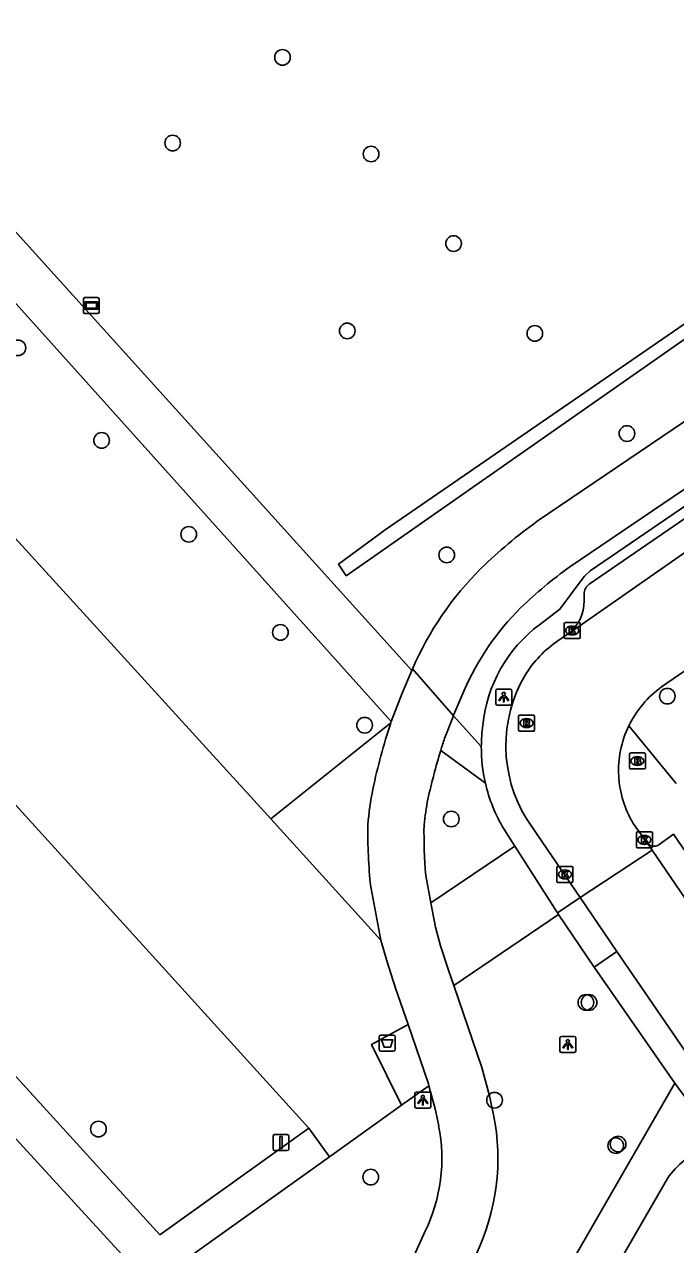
# Model space of a CAD drawing. Extents: x 157466 to 158888, y 383063 to 384677.
# Drawn here: x 158011.8 to 158052.5, y 383835.4 to 383911.7 of the extents above; entities that cross this region are included whole.
import ezdxf

# ---------------------------------------------------------------- set-up
doc = ezdxf.new("R2010")
doc.units = 0
for name, color, linetype in [('IMGEO_Afvalbak', 7, 'Continuous'), ('IMGEO_Boom', 7, 'Continuous'), ('IMGEO_Brandkraan', 7, 'Continuous'), ('IMGEO_Fietspad_gesloten', 7, 'Continuous'), ('IMGEO_Greppel_droge_sloot', 7, 'Continuous'), ('IMGEO_Groenvoorziening', 7, 'Continuous'), ('IMGEO_Haag', 7, 'Continuous'), ('IMGEO_Kolk', 7, 'Continuous'), ('IMGEO_Lichtpunt', 7, 'Continuous'), ('IMGEO_Parkeervlak_halfverhard', 7, 'Continuous'), ('IMGEO_Rijbaan_lokaal_open', 7, 'Continuous'), ('IMGEO_Rioolput', 7, 'Continuous'), ('IMGEO_Verkeersbordpaal', 7, 'Continuous'), ('IMGEO_Verklikker', 7, 'Continuous'), ('IMGEO_Voetpad_halfverhard', 7, 'Continuous'), ('IMGEO_Voetpad_open', 7, 'Continuous')]:
    doc.layers.add(name, color=color, linetype=linetype)

msp = doc.modelspace()

# ---------------------------------------------------------------- linework, layer by layer
at = {"layer": 'IMGEO_Afvalbak'}
for p, q in [((158033.97, 383847.586), (158033.97, 383848.386)), ((158033.97, 383848.386), (158033.97, 383847.586)), ((158034.07, 383848.486), (158034.86, 383848.486)), ((158034.86, 383848.486), (158034.07, 383848.486)), ((158034.96, 383848.386), (158034.96, 383847.586)), ((158034.96, 383847.586), (158034.96, 383848.386)), ((158034.86, 383847.486), (158034.07, 383847.486)), ((158034.07, 383847.486), (158034.86, 383847.486))]:
    msp.add_line(p, q, dxfattribs=at)
msp.add_lwpolyline([(158034.113, 383848.2), (158034.817, 383848.2), (158034.668, 383847.73), (158034.262, 383847.73), (158034.113, 383848.2)], dxfattribs=at)
for centre, start, end in [((158034.07, 383848.386), 90, 180), ((158034.07, 383848.386), 90, 180), ((158034.86, 383848.386), 0, 90), ((158034.86, 383848.386), 360, 90), ((158034.07, 383847.586), 180, 270), ((158034.07, 383847.586), 180, 270), ((158034.86, 383847.586), 270, 0), ((158034.86, 383847.586), 270, 0)]:
    msp.add_arc(centre, 0.1, start, end, dxfattribs=at)
at = {"layer": 'IMGEO_Boom'}
for centre in [(158027.914, 383909.624), (158021.046, 383904.268), (158033.456, 383903.581), (158038.615, 383897.983), (158031.961, 383892.519), (158043.694, 383892.361), (158011.369, 383891.461), (158016.604, 383885.675), (158049.458, 383886.103), (158022.054, 383879.801), (158038.185, 383878.509), (158027.785, 383873.672), (158051.981, 383869.682), (158033.052, 383867.868), (158038.472, 383862.002), (158046.886, 383850.532), (158047.084, 383850.531), (158041.174, 383844.421), (158016.406, 383842.618), (158048.756, 383841.58), (158048.904, 383841.675), (158033.433, 383839.609)]:
    msp.add_circle(centre, 0.489, dxfattribs=at)
at = {"layer": 'IMGEO_Brandkraan'}
for p, q in [((158049.607, 383865.203), (158049.607, 383866.055)), ((158049.682, 383866.129), (158050.534, 383866.129)), ((158050.095, 383865.909), (158050.12, 383865.909)), ((158050.608, 383866.055), (158050.608, 383865.203)), ((158050.534, 383865.129), (158049.682, 383865.129)), ((158050.118, 383865.349), (158050.093, 383865.349))]:
    msp.add_line(p, q, dxfattribs=at)
for points in [[(158049.607, 383865.203), (158049.607, 383866.055)], [(158049.682, 383866.129), (158050.534, 383866.129)], [(158049.955, 383865.829), (158049.955, 383865.429), (158050.168, 383865.429)], [(158050.186, 383865.829), (158049.955, 383865.829)], [(158050.134, 383865.748), (158050.08, 383865.748), (158050.08, 383865.672)], [(158050.08, 383865.672), (158050.133, 383865.672)], [(158050.142, 383865.596), (158050.08, 383865.596), (158050.08, 383865.515)], [(158050.608, 383866.055), (158050.608, 383865.203)], [(158050.534, 383865.129), (158049.682, 383865.129)], [(158050.08, 383865.515), (158050.142, 383865.515)]]:
    msp.add_lwpolyline(points, dxfattribs=at)
for centre, radius, start, end in [((158049.684, 383866.053), 0.0765, 91.55205, 178.44795), ((158049.684, 383866.053), 0.0765, 91.55205, 178.44795), ((158050.135, 383865.71), 0.0379, 267.82845, 90.93552), ((158050.143, 383865.555), 0.0404, 269.87594, 90.50774), ((158050.19, 383865.684), 0.145, 59.4692, 91.53667), ((158050.215, 383865.731), 0.0922, 285.51372, 58.15012), ((158050.22, 383865.539), 0.105, 301.31148, 78.98903), ((158050.532, 383866.053), 0.0765, 1.55205, 88.44795), ((158050.532, 383866.053), 0.0765, 1.55205, 88.44795), ((158049.684, 383865.205), 0.0765, 181.55205, 268.44795), ((158049.684, 383865.205), 0.0765, 181.55205, 268.44795), ((158050.174, 383865.68), 0.251, 268.66757, 293.53466), ((158050.532, 383865.205), 0.0765, 271.55205, 358.44795), ((158050.532, 383865.205), 0.0765, 271.55205, 358.44795)]:
    msp.add_arc(centre, radius, start, end, dxfattribs=at)
for centre, major_axis, ratio, start_param, end_param in [((158050.094, 383865.629), (-0.387, 0.002), 0.722429, 4.712389, 7.853982), ((158050.119, 383865.629), (-0.39, 0.002), 0.717154, 1.570796, 4.712389)]:
    msp.add_ellipse(centre, major_axis=major_axis, ratio=ratio, start_param=start_param, end_param=end_param, dxfattribs=at)
at = {"layer": 'IMGEO_Fietspad_gesloten'}
for points in [[(158045.888, 383877.777), (158060.694, 383887.801), (158072.982, 383896.204), (158086.084, 383905.105), (158098.205, 383913.461), (158107.782, 383920.254), (158110.203, 383922.414), (158112.062, 383924.982)], [(158078.757, 383904.358), (158071.011, 383899.096), (158058.725, 383890.695), (158043.835, 383880.614)], [(158036.003, 383871.295), (158035.39, 383869.862), (158034.711, 383868.102)], [(158036.04, 383871.381), (158036.003, 383871.295)], [(158038.601, 383868.462), (158036.04, 383871.381)], [(158038.601, 383868.462), (158038.632, 383868.542), (158039.258, 383870.004)], [(158034.711, 383868.102), (158034.68, 383868.006)], [(158038.052, 383867.042), (158038.601, 383868.462)], [(158037.196, 383856.757), (158036.877, 383858.474)], [(158033.429, 383857.768), (158034.07, 383854.425)], [(158034.07, 383854.425), (158034.435, 383853.129), (158034.991, 383851.415), (158035.77, 383849.143)], [(158041.113, 383843.504), (158040.866, 383844.685), (158040.388, 383846.467), (158038.631, 383851.59)], [(158035.77, 383849.143), (158037.038, 383845.445), (158037.07, 383845.326)], [(158037.07, 383845.326), (158037.46, 383843.872), (158037.681, 383842.817)], [(158036.837, 383836.222), (158032.565, 383826.808)]]:
    msp.add_lwpolyline(points, dxfattribs=at)
for centre, radius, start, end in [((158062.57, 383854.695), 31.981, 125.8605, 134.05252), ((158062.731, 383854.479), 28.749, 125.86384, 133.87875), ((158054.651, 383863.309), 20.286, 134.89481, 156.55345), ((158054.641, 383863.316), 16.774, 134.8846, 156.50265), ((158075.359, 383854.78), 42.775, 161.989, 167.72386), ((158072.773, 383855.56), 36.57, 161.70157, 162.96114), ((158075.807, 383854.614), 39.749, 162.93876, 167.45303), ((158058.459, 383859.261), 25.321, 169.50138, 174.61168), ((158058.962, 383859.151), 22.333, 169.4255, 173.64395), ((158068.323, 383861.321), 35.074, 179.4808, 185.81428), ((158068.993, 383861.183), 32.231, 179.21698, 184.82062), ((158027.468, 383840.772), 13.916, 334.47922, 11.32085), ((158027.462, 383840.773), 10.421, 334.10503, 11.30931)]:
    msp.add_arc(centre, radius, start, end, dxfattribs=at)
at = {"layer": 'IMGEO_Greppel_droge_sloot'}
msp.add_lwpolyline([(158078.272, 383910.309), (158078.524, 383909.804), (158031.901, 383877.207), (158031.419, 383877.938), (158034.345, 383880.083), (158078.272, 383910.309)], dxfattribs=at)
at = {"layer": 'IMGEO_Groenvoorziening'}
msp.add_lwpolyline([(158037.07, 383845.326), (158035.363, 383844.105)], dxfattribs=at)
at = {"layer": 'IMGEO_Haag'}
msp.add_lwpolyline([(158034.68, 383868.006), (158027.176, 383862.004)], dxfattribs=at)
at = {"layer": 'IMGEO_Kolk'}
for p, q in [((158045.53, 383873.361), (158045.53, 383874.213)), ((158045.605, 383874.287), (158046.457, 383874.287)), ((158046.018, 383874.067), (158046.043, 383874.067)), ((158046.531, 383874.213), (158046.531, 383873.361)), ((158046.457, 383873.287), (158045.605, 383873.287)), ((158046.041, 383873.507), (158046.016, 383873.507)), ((158050.047, 383860.272), (158050.047, 383861.124)), ((158050.122, 383861.198), (158050.974, 383861.198)), ((158050.535, 383860.978), (158050.56, 383860.978)), ((158051.048, 383861.124), (158051.048, 383860.272)), ((158050.974, 383860.198), (158050.122, 383860.198)), ((158050.558, 383860.418), (158050.533, 383860.418)), ((158045.076, 383858.111), (158045.076, 383858.963)), ((158045.151, 383859.037), (158046.003, 383859.037)), ((158045.564, 383858.817), (158045.589, 383858.817)), ((158046.077, 383858.963), (158046.077, 383858.111)), ((158046.003, 383858.037), (158045.151, 383858.037)), ((158045.587, 383858.257), (158045.562, 383858.257))]:
    msp.add_line(p, q, dxfattribs=at)
for points in [[(158045.53, 383873.361), (158045.53, 383874.213)], [(158045.605, 383874.287), (158046.457, 383874.287)], [(158045.851, 383873.987), (158045.974, 383873.987), (158045.974, 383873.836), (158046.104, 383873.987), (158046.268, 383873.987), (158046.122, 383873.836), (158046.275, 383873.587), (158046.123, 383873.587), (158046.038, 383873.751), (158045.974, 383873.684), (158045.974, 383873.587), (158045.851, 383873.587), (158045.851, 383873.987)], [(158046.531, 383874.213), (158046.531, 383873.361)], [(158046.457, 383873.287), (158045.605, 383873.287)], [(158050.047, 383860.272), (158050.047, 383861.124)], [(158050.122, 383861.198), (158050.974, 383861.198)], [(158051.048, 383861.124), (158051.048, 383860.272)], [(158050.974, 383860.198), (158050.122, 383860.198)], [(158050.368, 383860.898), (158050.491, 383860.898), (158050.491, 383860.747), (158050.621, 383860.898), (158050.785, 383860.898), (158050.639, 383860.747), (158050.792, 383860.498), (158050.64, 383860.498), (158050.555, 383860.662), (158050.491, 383860.595), (158050.491, 383860.498), (158050.368, 383860.498), (158050.368, 383860.898)], [(158045.076, 383858.111), (158045.076, 383858.963)], [(158045.151, 383859.037), (158046.003, 383859.037)], [(158045.397, 383858.737), (158045.52, 383858.737), (158045.52, 383858.586), (158045.65, 383858.737), (158045.814, 383858.737), (158045.668, 383858.586), (158045.821, 383858.337), (158045.669, 383858.337), (158045.584, 383858.501), (158045.52, 383858.434), (158045.52, 383858.337), (158045.397, 383858.337), (158045.397, 383858.737)], [(158046.077, 383858.963), (158046.077, 383858.111)], [(158046.003, 383858.037), (158045.151, 383858.037)]]:
    msp.add_lwpolyline(points, dxfattribs=at)
for centre, start, end in [((158045.607, 383874.211), 91.55205, 178.44795), ((158045.607, 383874.211), 91.55205, 178.44795), ((158046.455, 383874.211), 1.55205, 88.44795), ((158046.455, 383874.211), 1.55205, 88.44795), ((158045.607, 383873.363), 181.55205, 268.44795), ((158045.607, 383873.363), 181.55205, 268.44795), ((158046.455, 383873.363), 271.55205, 358.44795), ((158046.455, 383873.363), 271.55205, 358.44795), ((158050.124, 383861.122), 91.55205, 178.44795), ((158050.124, 383861.122), 91.55205, 178.44795), ((158050.972, 383861.122), 1.55205, 88.44795), ((158050.972, 383861.122), 1.55205, 88.44795), ((158050.124, 383860.274), 181.55205, 268.44795), ((158050.124, 383860.274), 181.55205, 268.44795), ((158050.972, 383860.274), 271.55205, 358.44795), ((158050.972, 383860.274), 271.55205, 358.44795), ((158045.153, 383858.961), 91.55205, 178.44795), ((158045.153, 383858.961), 91.55205, 178.44795), ((158046.001, 383858.961), 1.55205, 88.44795), ((158046.001, 383858.961), 1.55205, 88.44795), ((158045.153, 383858.113), 181.55205, 268.44795), ((158045.153, 383858.113), 181.55205, 268.44795), ((158046.001, 383858.113), 271.55205, 358.44795), ((158046.001, 383858.113), 271.55205, 358.44795)]:
    msp.add_arc(centre, 0.0765, start, end, dxfattribs=at)
for centre, major_axis, ratio, start_param, end_param in [((158046.017, 383873.787), (-0.387, 0.002), 0.722429, 4.712389, 7.853982), ((158046.042, 383873.787), (-0.39, 0.002), 0.717154, 1.570796, 4.712389), ((158050.534, 383860.698), (-0.387, 0.002), 0.722429, 4.712389, 7.853982), ((158050.559, 383860.698), (-0.39, 0.002), 0.717154, 1.570796, 4.712389), ((158045.563, 383858.537), (-0.387, 0.002), 0.722429, 4.712389, 7.853982), ((158045.588, 383858.537), (-0.39, 0.002), 0.717154, 1.570796, 4.712389)]:
    msp.add_ellipse(centre, major_axis=major_axis, ratio=ratio, start_param=start_param, end_param=end_param, dxfattribs=at)
at = {"layer": 'IMGEO_Lichtpunt'}
for p, q in [((158042.152, 383870.121), (158041.344, 383870.121)), ((158042.152, 383870.121), (158041.344, 383870.121)), ((158041.25, 383870.026), (158041.25, 383869.219)), ((158041.25, 383870.026), (158041.25, 383869.219)), ((158042.246, 383869.219), (158042.246, 383870.026)), ((158042.246, 383869.219), (158042.246, 383870.026)), ((158041.344, 383869.125), (158042.152, 383869.125)), ((158041.344, 383869.125), (158042.152, 383869.125)), ((158045.262, 383848.308), (158045.262, 383847.501)), ((158045.262, 383848.308), (158045.262, 383847.501)), ((158046.164, 383848.403), (158045.356, 383848.403)), ((158046.164, 383848.403), (158045.356, 383848.403)), ((158046.258, 383847.501), (158046.258, 383848.308)), ((158046.258, 383847.501), (158046.258, 383848.308)), ((158045.356, 383847.407), (158046.164, 383847.407)), ((158045.356, 383847.407), (158046.164, 383847.407)), ((158037.093, 383844.928), (158036.285, 383844.928)), ((158037.093, 383844.928), (158036.285, 383844.928)), ((158036.191, 383844.833), (158036.191, 383844.026)), ((158036.191, 383844.833), (158036.191, 383844.026)), ((158037.187, 383844.026), (158037.187, 383844.833)), ((158037.187, 383844.026), (158037.187, 383844.833)), ((158036.285, 383843.932), (158037.093, 383843.932)), ((158036.285, 383843.932), (158037.093, 383843.932))]:
    msp.add_line(p, q, dxfattribs=at)
for points in [[(158041.624, 383869.69), (158041.663, 383869.662), (158041.475, 383869.4), (158041.437, 383869.427), (158041.624, 383869.69)], [(158041.726, 383869.642), (158041.773, 383869.642), (158041.773, 383869.32), (158041.726, 383869.32), (158041.726, 383869.642)], [(158041.836, 383869.662), (158041.874, 383869.689), (158042.061, 383869.427), (158042.022, 383869.399), (158041.836, 383869.662)], [(158045.636, 383847.972), (158045.675, 383847.944), (158045.487, 383847.682), (158045.449, 383847.709), (158045.636, 383847.972)], [(158045.738, 383847.924), (158045.785, 383847.924), (158045.785, 383847.602), (158045.738, 383847.602), (158045.738, 383847.924)], [(158045.848, 383847.944), (158045.886, 383847.971), (158046.073, 383847.709), (158046.034, 383847.681), (158045.848, 383847.944)], [(158036.565, 383844.497), (158036.604, 383844.469), (158036.416, 383844.207), (158036.378, 383844.234), (158036.565, 383844.497)], [(158036.667, 383844.449), (158036.714, 383844.449), (158036.714, 383844.127), (158036.667, 383844.127), (158036.667, 383844.449)], [(158036.777, 383844.469), (158036.815, 383844.496), (158037.002, 383844.234), (158036.963, 383844.206), (158036.777, 383844.469)]]:
    msp.add_lwpolyline(points, dxfattribs=at)
for centre in [(158041.749, 383869.824), (158045.761, 383848.106), (158036.69, 383844.631)]:
    msp.add_circle(centre, 0.0994, dxfattribs=at)
for centre, start, end in [((158041.344, 383870.026), 90, 180), ((158041.344, 383870.026), 90, 180), ((158042.152, 383870.026), 0, 90), ((158042.152, 383870.026), 0, 90), ((158041.344, 383869.219), 180, 270), ((158041.344, 383869.219), 180, 270), ((158042.152, 383869.219), 270, 0), ((158042.152, 383869.219), 270, 360), ((158045.356, 383848.308), 90, 180), ((158045.356, 383848.308), 90, 180), ((158046.164, 383848.308), 0, 90), ((158046.164, 383848.308), 0, 90), ((158045.356, 383847.501), 180, 270), ((158045.356, 383847.501), 180, 270), ((158046.164, 383847.501), 270, 0), ((158046.164, 383847.501), 270, 360), ((158036.285, 383844.833), 90, 180), ((158036.285, 383844.833), 90, 180), ((158037.093, 383844.833), 0, 90), ((158037.093, 383844.833), 0, 90), ((158036.285, 383844.026), 180, 270), ((158036.285, 383844.026), 180, 270), ((158037.093, 383844.026), 270, 0), ((158037.093, 383844.026), 270, 360)]:
    msp.add_arc(centre, 0.0946, start, end, dxfattribs=at)
at = {"layer": 'IMGEO_Parkeervlak_halfverhard'}
for points in [[(158004.698, 383889.468), (158003.296, 383888.217), (158027.176, 383862.004)], [(157992.039, 383878.385), (157994.843, 383880.905), (158000, 383875.224), (158029.555, 383842.669)], [(158027.176, 383862.004), (158034.07, 383854.425)], [(158035.363, 383844.105), (158033.481, 383847.913), (158034.406, 383848.41), (158035.77, 383849.143)], [(158035.363, 383844.105), (158030.845, 383840.874)]]:
    msp.add_lwpolyline(points, dxfattribs=at)
at = {"layer": 'IMGEO_Rijbaan_lokaal_open'}
for points in [[(158045.792, 383873.594), (158046.236, 383873.9), (158057.614, 383881.843), (158076.648, 383894.846)], [(158080.174, 383889.815), (158062.486, 383877.757), (158058.509, 383874.995), (158051.626, 383870.258)], [(158045.141, 383873.146), (158045.792, 383873.594)], [(158046.539, 383857.088), (158043.84, 383861.03), (158043.188, 383861.983)], [(158050.781, 383860.424), (158049.853, 383861.714)], [(158042.452, 383860.296), (158037.196, 383856.757)], [(158045.11, 383856.145), (158042.452, 383860.296)], [(158051.041, 383860.044), (158050.781, 383860.424)], [(158046.539, 383857.088), (158051.041, 383860.044)], [(158051.041, 383860.044), (158060.097, 383846.787)], [(158038.631, 383851.59), (158038.302, 383852.55), (158037.804, 383854.078), (158037.479, 383855.23), (158037.196, 383856.757)], [(158048.821, 383853.725), (158046.539, 383857.088)], [(158038.631, 383851.59), (158045.178, 383856.038)], [(158045.178, 383856.038), (158045.11, 383856.145)], [(158048.821, 383853.725), (158082.795, 383804.174), (158086.592, 383798.626), (158086.867, 383798.223)]]:
    msp.add_lwpolyline(points, dxfattribs=at)
for centre, radius, start, end in [((158049.139, 383867.267), 7.109, 124.21918, 148.3196), ((158050.621, 383866.574), 8.737, 149.55709, 211.70085), ((158055.331, 383865.042), 6.398, 125.38493, 154.27306), ((158055.352, 383865.028), 6.423, 154.24681, 183.02066), ((158055.341, 383865.03), 6.412, 183.03905, 211.14206)]:
    msp.add_arc(centre, radius, start, end, dxfattribs=at)
at = {"layer": 'IMGEO_Rioolput'}
for p, q in [((158042.677, 383867.574), (158042.677, 383868.426)), ((158042.752, 383868.5), (158043.604, 383868.5)), ((158043.165, 383868.28), (158043.19, 383868.28)), ((158043.678, 383868.426), (158043.678, 383867.574)), ((158043.604, 383867.5), (158042.752, 383867.5)), ((158043.188, 383867.72), (158043.163, 383867.72))]:
    msp.add_line(p, q, dxfattribs=at)
for points in [[(158042.677, 383867.574), (158042.677, 383868.426)], [(158042.752, 383868.5), (158043.604, 383868.5)], [(158043.266, 383868.198), (158043.014, 383868.2), (158043.014, 383867.8)], [(158043.014, 383867.8), (158043.138, 383867.8), (158043.138, 383867.962), (158043.149, 383867.962)], [(158043.192, 383868.119), (158043.138, 383868.119), (158043.138, 383868.038)], [(158043.138, 383868.038), (158043.19, 383868.038)], [(158043.196, 383867.933), (158043.267, 383867.8), (158043.407, 383867.8), (158043.342, 383867.926)], [(158043.678, 383868.426), (158043.678, 383867.574)], [(158043.604, 383867.5), (158042.752, 383867.5)]]:
    msp.add_lwpolyline(points, dxfattribs=at)
for centre, radius, start, end in [((158042.754, 383868.424), 0.0765, 91.55205, 178.44795), ((158042.754, 383868.424), 0.0765, 91.55205, 178.44795), ((158043.148, 383867.909), 0.0533, 26.02933, 88.69889), ((158043.174, 383868.227), 0.19, 274.7715, 282.96867), ((158043.198, 383868.023), 0.0964, 77.00612, 93.18647), ((158043.212, 383868.08), 0.0378, 276.66336, 79.67722), ((158043.265, 383868.088), 0.109, 350.36119, 89.41601), ((158043.263, 383868.088), 0.112, 277.58423, 350.98172), ((158043.247, 383867.873), 0.108, 29.51342, 73.79051), ((158043.602, 383868.424), 0.0765, 1.55205, 88.44795), ((158043.602, 383868.424), 0.0765, 1.55205, 88.44795), ((158042.754, 383867.576), 0.0765, 181.55205, 268.44795), ((158042.754, 383867.576), 0.0765, 181.55205, 268.44795), ((158043.602, 383867.576), 0.0765, 271.55205, 358.44795), ((158043.602, 383867.576), 0.0765, 271.55205, 358.44795)]:
    msp.add_arc(centre, radius, start, end, dxfattribs=at)
for centre, major_axis, ratio, start_param, end_param in [((158043.164, 383868), (-0.387, 0.002), 0.722429, 4.712389, 7.853982), ((158043.189, 383868), (-0.39, 0.002), 0.717154, 1.570796, 4.712389)]:
    msp.add_ellipse(centre, major_axis=major_axis, ratio=ratio, start_param=start_param, end_param=end_param, dxfattribs=at)
at = {"layer": 'IMGEO_Verkeersbordpaal'}
for p, q in [((158027.321, 383841.373), (158027.321, 383842.173)), ((158027.321, 383842.173), (158027.321, 383841.373)), ((158027.421, 383842.273), (158028.211, 383842.273)), ((158028.211, 383842.273), (158027.421, 383842.273)), ((158028.311, 383842.173), (158028.311, 383841.373)), ((158028.311, 383841.373), (158028.311, 383842.173)), ((158028.211, 383841.273), (158027.421, 383841.273)), ((158027.421, 383841.273), (158028.211, 383841.273))]:
    msp.add_line(p, q, dxfattribs=at)
msp.add_lwpolyline([(158027.741, 383842.148), (158027.891, 383842.148), (158027.891, 383841.398), (158027.741, 383841.398), (158027.741, 383842.148)], dxfattribs=at)
for centre, start, end in [((158027.421, 383842.173), 90, 180), ((158027.421, 383842.173), 90, 180), ((158028.211, 383842.173), 0, 90), ((158028.211, 383842.173), 360, 90), ((158027.421, 383841.373), 180, 270), ((158027.421, 383841.373), 180, 270), ((158028.211, 383841.373), 270, 0), ((158028.211, 383841.373), 270, 0)]:
    msp.add_arc(centre, 0.1, start, end, dxfattribs=at)
at = {"layer": 'IMGEO_Verklikker'}
for p, q in [((158015.56, 383894.602), (158016.35, 383894.602)), ((158016.35, 383894.602), (158015.56, 383894.602)), ((158015.46, 383893.702), (158015.46, 383894.502)), ((158015.46, 383894.502), (158015.46, 383893.702)), ((158016.45, 383894.502), (158016.45, 383893.702)), ((158016.45, 383893.702), (158016.45, 383894.502)), ((158016.35, 383893.602), (158015.56, 383893.602)), ((158015.56, 383893.602), (158016.35, 383893.602))]:
    msp.add_line(p, q, dxfattribs=at)
for points in [[(158015.561, 383894.334), (158016.349, 383894.334), (158016.349, 383893.87), (158015.561, 383893.87), (158015.561, 383894.334)], [(158015.626, 383894.269), (158015.626, 383893.935), (158016.284, 383893.935), (158016.284, 383894.269), (158015.626, 383894.269)]]:
    msp.add_lwpolyline(points, dxfattribs=at)
for centre, start, end in [((158015.56, 383894.502), 90, 180), ((158015.56, 383894.502), 90, 180), ((158016.35, 383894.502), 0, 90), ((158016.35, 383894.502), 360, 90), ((158015.56, 383893.702), 180, 270), ((158015.56, 383893.702), 180, 270), ((158016.35, 383893.702), 270, 0), ((158016.35, 383893.702), 270, 0)]:
    msp.add_arc(centre, 0.1, start, end, dxfattribs=at)
at = {"layer": 'IMGEO_Voetpad_halfverhard'}
for points in [[(157970.588, 383937.493), (157981.873, 383929.363), (157985.996, 383925.999), (157990.38, 383921.765), (158000, 383911.123), (158036.003, 383871.295)], [(157960.982, 383897.155), (158000, 383854.238), (158029.788, 383821.778)], [(158004.698, 383889.468), (158010.704, 383894.83), (158034.711, 383868.102)], [(158029.555, 383842.669), (158020.237, 383836.007), (158000, 383858.247), (157986.327, 383873.253), (157992.039, 383878.385)], [(158052.445, 383845.49), (158036.68, 383818.102), (158033.627, 383821.318)], [(158030.845, 383840.874), (158029.555, 383842.669)], [(158031.155, 383824.033), (158021.815, 383834.415), (158030.845, 383840.874)], [(158041.029, 383820.543), (158051.984, 383839.533)]]:
    msp.add_lwpolyline(points, dxfattribs=at)
msp.add_arc((158057.249, 383835.671), 6.53, 116.85675, 143.73568, dxfattribs=at)
at = {"layer": 'IMGEO_Voetpad_open'}
for points in [[(158043.991, 383874.151), (158045.268, 383875.113), (158046.53, 383876.836), (158046.8, 383877.178), (158047.146, 383877.527), (158084.153, 383902.776), (158084.77, 383903.228), (158085.335, 383903.642), (158085.734, 383903.096)], [(158047.1, 383876.687), (158056.658, 383883.24), (158075.677, 383896.232)], [(158046.774, 383875.649), (158046.774, 383876.068)], [(158038.601, 383868.462), (158040.348, 383866.538)], [(158049.567, 383867.819), (158052.526, 383864.224)], [(158037.808, 383866.276), (158040.603, 383864.234)], [(158042.452, 383860.296), (158041.752, 383861.39)], [(158060.3, 383847.384), (158061.284, 383848.008), (158052.359, 383861.051), (158051.386, 383860.352)], [(158046.539, 383857.088), (158045.11, 383856.145)], [(158045.178, 383856.038), (158047.404, 383852.735)], [(158047.404, 383852.735), (158048.821, 383853.725)], [(158052.445, 383845.49), (158047.404, 383852.735)], [(158055.225, 383841.708), (158052.445, 383845.49)]]:
    msp.add_lwpolyline(points, dxfattribs=at)
for centre, radius, start, end in [((158047.521, 383876.07), 0.747, 124.29198, 180.16043), ((158044.241, 383875.597), 2.533, 307.74565, 1.17191), ((158049.266, 383867.036), 8.857, 126.55323, 174.5606), ((158050.323, 383866.458), 9.975, 171.82677, 179.53957), ((158050.182, 383866.46), 9.834, 179.54723, 193.08402), ((158050.191, 383866.453), 9.841, 193.03357, 210.96467), ((158051.136, 383860.828), 0.537, 228.6759, 297.75059)]:
    msp.add_arc(centre, radius, start, end, dxfattribs=at)

doc.saveas('drawing.dxf')
